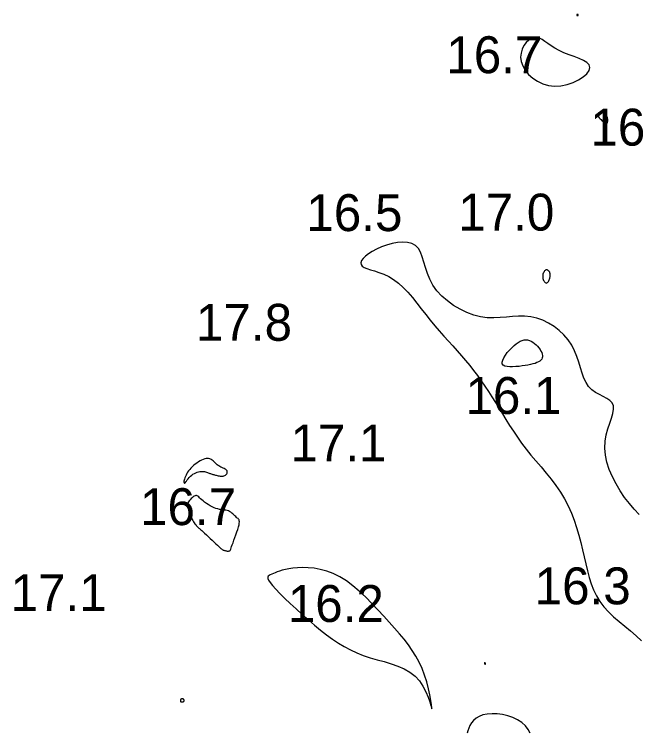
# Model space of a CAD drawing. Extents: x 3040093 to 3056816, y 408076 to 509144.
# Drawn here: x 3045930 to 3046014.4, y 434860.1 to 434957.3 of the extents above; entities that cross this region are included whole.
import ezdxf

# ---------------------------------------------------------------- set-up
doc = ezdxf.new("R2010")
doc.units = 0
doc.layers.add('V-CHAN-CONT-EL17', color=7, linetype='Continuous')
doc.layers.add('V-TOPO-SOUN-0610', color=7, linetype='Continuous')

msp = doc.modelspace()

# ---------------------------------------------------------------- linework, layer by layer
at = {"layer": 'V-CHAN-CONT-EL17'}
for points in [[(3046006.235, 434957.231), (3046006.236, 434957.225), (3046006.239, 434957.218), (3046006.242, 434957.212), (3046006.246, 434957.206), (3046006.25, 434957.199), (3046006.257, 434957.193), (3046006.264, 434957.186), (3046006.273, 434957.178), (3046006.283, 434957.17), (3046006.294, 434957.163), (3046006.306, 434957.156), (3046006.318, 434957.149), (3046006.33, 434957.144), (3046006.342, 434957.14), (3046006.353, 434957.138), (3046006.364, 434957.138), (3046006.374, 434957.14), (3046006.383, 434957.143), (3046006.392, 434957.148), (3046006.4, 434957.155), (3046006.407, 434957.163), (3046006.413, 434957.171), (3046006.418, 434957.181), (3046006.423, 434957.191), (3046006.427, 434957.201), (3046006.429, 434957.212), (3046006.431, 434957.223), (3046006.432, 434957.233), (3046006.432, 434957.243), (3046006.431, 434957.252), (3046006.429, 434957.261), (3046006.425, 434957.267), (3046006.421, 434957.273), (3046006.416, 434957.278), (3046006.41, 434957.282), (3046006.404, 434957.286), (3046006.397, 434957.289), (3046006.391, 434957.292), (3046006.385, 434957.294), (3046006.379, 434957.297), (3046006.373, 434957.3), (3046006.367, 434957.302), (3046006.361, 434957.305), (3046006.354, 434957.307), (3046006.347, 434957.309), (3046006.339, 434957.311), (3046006.33, 434957.312), (3046006.32, 434957.312), (3046006.309, 434957.312), (3046006.297, 434957.311), (3046006.286, 434957.31), (3046006.274, 434957.307), (3046006.264, 434957.304), (3046006.254, 434957.3), (3046006.246, 434957.296), (3046006.24, 434957.29), (3046006.236, 434957.283), (3046006.233, 434957.276), (3046006.231, 434957.269), (3046006.231, 434957.261), (3046006.231, 434957.253), (3046006.232, 434957.246), (3046006.233, 434957.238)], [(3046004.088, 434947.634), (3046004.93, 434947.811), (3046005.734, 434948.089), (3046006.468, 434948.443), (3046007.097, 434948.847), (3046007.588, 434949.276), (3046007.909, 434949.705), (3046008.025, 434950.108), (3046007.916, 434950.466), (3046007.609, 434950.783), (3046007.145, 434951.069), (3046006.563, 434951.335), (3046005.904, 434951.59), (3046005.207, 434951.847), (3046004.512, 434952.114), (3046003.859, 434952.402), (3046003.28, 434952.717), (3046002.771, 434953.043), (3046002.319, 434953.363), (3046001.911, 434953.656), (3046001.535, 434953.902), (3046001.178, 434954.084), (3046000.827, 434954.18), (3046000.471, 434954.172), (3046000.101, 434954.046), (3045999.734, 434953.812), (3045999.388, 434953.482), (3045999.085, 434953.071), (3045998.846, 434952.595), (3045998.689, 434952.067), (3045998.637, 434951.501), (3045998.71, 434950.912), (3045998.921, 434950.315), (3045999.263, 434949.73), (3045999.721, 434949.176), (3046000.28, 434948.674), (3046000.927, 434948.244), (3046001.645, 434947.905), (3046002.422, 434947.679), (3046003.242, 434947.584)], [(3046009.846, 434942.738), (3046009.919, 434942.658), (3046009.979, 434942.591), (3046010.027, 434942.536), (3046010.068, 434942.493), (3046010.104, 434942.461), (3046010.138, 434942.441), (3046010.173, 434942.431), (3046010.211, 434942.431), (3046010.251, 434942.444), (3046010.291, 434942.469), (3046010.33, 434942.51), (3046010.365, 434942.566), (3046010.396, 434942.64), (3046010.42, 434942.734), (3046010.436, 434942.848), (3046010.442, 434942.982), (3046010.436, 434943.132), (3046010.416, 434943.291), (3046010.381, 434943.45), (3046010.329, 434943.605), (3046010.258, 434943.747), (3046010.167, 434943.87), (3046010.054, 434943.966), (3046009.919, 434944.031), (3046009.769, 434944.066), (3046009.614, 434944.073), (3046009.462, 434944.054), (3046009.324, 434944.012), (3046009.207, 434943.95), (3046009.122, 434943.871), (3046009.077, 434943.775), (3046009.079, 434943.668), (3046009.122, 434943.55), (3046009.197, 434943.427), (3046009.296, 434943.301), (3046009.41, 434943.174), (3046009.531, 434943.052), (3046009.649, 434942.936), (3046009.756, 434942.831)], [(3046002.197, 434920.929), (3046002.269, 434920.972), (3046002.337, 434921.039), (3046002.4, 434921.125), (3046002.456, 434921.226), (3046002.506, 434921.336), (3046002.549, 434921.449), (3046002.584, 434921.563), (3046002.61, 434921.671), (3046002.629, 434921.774), (3046002.641, 434921.871), (3046002.647, 434921.962), (3046002.646, 434922.046), (3046002.64, 434922.125), (3046002.63, 434922.196), (3046002.615, 434922.262), (3046002.597, 434922.32), (3046002.576, 434922.373), (3046002.551, 434922.421), (3046002.523, 434922.464), (3046002.491, 434922.504), (3046002.456, 434922.541), (3046002.418, 434922.576), (3046002.376, 434922.609), (3046002.33, 434922.642), (3046002.282, 434922.672), (3046002.23, 434922.695), (3046002.176, 434922.71), (3046002.12, 434922.713), (3046002.061, 434922.701), (3046002.001, 434922.673), (3046001.939, 434922.624), (3046001.876, 434922.553), (3046001.814, 434922.463), (3046001.757, 434922.356), (3046001.706, 434922.235), (3046001.665, 434922.103), (3046001.636, 434921.964), (3046001.622, 434921.821), (3046001.625, 434921.676), (3046001.647, 434921.532), (3046001.687, 434921.395), (3046001.741, 434921.267), (3046001.806, 434921.153), (3046001.88, 434921.057), (3046001.958, 434920.982), (3046002.039, 434920.934), (3046002.12, 434920.915)], [(3045996.128, 434910.203), (3045996.201, 434910.485), (3045996.353, 434910.802), (3045996.568, 434911.141), (3045996.83, 434911.486), (3045997.124, 434911.826), (3045997.433, 434912.147), (3045997.742, 434912.435), (3045998.038, 434912.678), (3045998.319, 434912.876), (3045998.589, 434913.029), (3045998.848, 434913.138), (3045999.099, 434913.203), (3045999.344, 434913.224), (3045999.584, 434913.204), (3045999.822, 434913.141), (3046000.059, 434913.039), (3046000.291, 434912.902), (3046000.516, 434912.736), (3046000.729, 434912.549), (3046000.927, 434912.345), (3046001.106, 434912.132), (3046001.262, 434911.915), (3046001.391, 434911.701), (3046001.49, 434911.495), (3046001.558, 434911.3), (3046001.593, 434911.114), (3046001.595, 434910.938), (3046001.562, 434910.774), (3046001.493, 434910.621), (3046001.387, 434910.479), (3046001.243, 434910.35), (3046001.061, 434910.234), (3046000.842, 434910.129), (3046000.587, 434910.035), (3046000.298, 434909.95), (3045999.978, 434909.873), (3045999.627, 434909.803), (3045999.248, 434909.74), (3045998.843, 434909.681), (3045998.415, 434909.628), (3045997.98, 434909.585), (3045997.553, 434909.561), (3045997.153, 434909.563), (3045996.795, 434909.597), (3045996.498, 434909.671), (3045996.277, 434909.793), (3045996.15, 434909.969)], [(3045953.158, 434893.869), (3045953.242, 434893.962), (3045953.342, 434894.088), (3045953.458, 434894.237), (3045953.588, 434894.401), (3045953.732, 434894.57), (3045953.888, 434894.734), (3045954.055, 434894.886), (3045954.231, 434895.016), (3045954.416, 434895.125), (3045954.604, 434895.214), (3045954.794, 434895.283), (3045954.982, 434895.334), (3045955.166, 434895.369), (3045955.343, 434895.388), (3045955.51, 434895.392), (3045955.664, 434895.383), (3045955.807, 434895.363), (3045955.94, 434895.334), (3045956.065, 434895.299), (3045956.182, 434895.258), (3045956.294, 434895.215), (3045956.403, 434895.172), (3045956.509, 434895.131), (3045956.614, 434895.093), (3045956.718, 434895.059), (3045956.824, 434895.027), (3045956.931, 434894.997), (3045957.041, 434894.967), (3045957.154, 434894.938), (3045957.271, 434894.907), (3045957.393, 434894.875), (3045957.52, 434894.84), (3045957.651, 434894.806), (3045957.784, 434894.776), (3045957.919, 434894.752), (3045958.052, 434894.737), (3045958.183, 434894.735), (3045958.31, 434894.748), (3045958.431, 434894.78), (3045958.545, 434894.832), (3045958.647, 434894.902), (3045958.736, 434894.986), (3045958.808, 434895.079), (3045958.858, 434895.179), (3045958.885, 434895.281), (3045958.885, 434895.382), (3045958.853, 434895.477), (3045958.79, 434895.564), (3045958.698, 434895.643), (3045958.583, 434895.717), (3045958.452, 434895.786), (3045958.311, 434895.854), (3045958.164, 434895.921), (3045958.019, 434895.989), (3045957.88, 434896.061), (3045957.753, 434896.137), (3045957.637, 434896.217), (3045957.529, 434896.3), (3045957.427, 434896.387), (3045957.331, 434896.475), (3045957.237, 434896.565), (3045957.145, 434896.656), (3045957.051, 434896.746), (3045956.954, 434896.835), (3045956.852, 434896.92), (3045956.742, 434896.998), (3045956.624, 434897.063), (3045956.495, 434897.113), (3045956.353, 434897.145), (3045956.197, 434897.154), (3045956.023, 434897.138), (3045955.832, 434897.092), (3045955.626, 434897.021), (3045955.409, 434896.925), (3045955.187, 434896.809), (3045954.962, 434896.675), (3045954.74, 434896.527), (3045954.523, 434896.367), (3045954.318, 434896.198), (3045954.126, 434896.023), (3045953.949, 434895.844), (3045953.786, 434895.66), (3045953.639, 434895.474), (3045953.506, 434895.286), (3045953.389, 434895.098), (3045953.287, 434894.909), (3045953.2, 434894.722), (3045953.128, 434894.537), (3045953.072, 434894.36), (3045953.033, 434894.198), (3045953.01, 434894.056), (3045953.004, 434893.941), (3045953.015, 434893.859), (3045953.045, 434893.816), (3045953.092, 434893.818)], [(3045957.739, 434885.214), (3045957.884, 434885.078), (3045958.003, 434884.971), (3045958.102, 434884.888), (3045958.186, 434884.824), (3045958.263, 434884.777), (3045958.337, 434884.74), (3045958.416, 434884.71), (3045958.503, 434884.683), (3045958.596, 434884.66), (3045958.693, 434884.64), (3045958.791, 434884.624), (3045958.887, 434884.613), (3045958.976, 434884.608), (3045959.057, 434884.608), (3045959.126, 434884.615), (3045959.181, 434884.629), (3045959.225, 434884.657), (3045959.265, 434884.704), (3045959.303, 434884.777), (3045959.346, 434884.882), (3045959.399, 434885.025), (3045959.465, 434885.213), (3045959.55, 434885.451), (3045959.656, 434885.742), (3045959.779, 434886.076), (3045959.912, 434886.438), (3045960.047, 434886.813), (3045960.177, 434887.188), (3045960.296, 434887.547), (3045960.395, 434887.876), (3045960.469, 434888.162), (3045960.511, 434888.392), (3045960.523, 434888.573), (3045960.508, 434888.715), (3045960.469, 434888.827), (3045960.41, 434888.918), (3045960.333, 434888.998), (3045960.242, 434889.077), (3045960.14, 434889.164), (3045960.029, 434889.267), (3045959.911, 434889.382), (3045959.784, 434889.504), (3045959.649, 434889.628), (3045959.505, 434889.749), (3045959.354, 434889.861), (3045959.194, 434889.96), (3045959.025, 434890.04), (3045958.848, 434890.097), (3045958.662, 434890.137), (3045958.467, 434890.166), (3045958.262, 434890.191), (3045958.047, 434890.218), (3045957.822, 434890.254), (3045957.586, 434890.306), (3045957.339, 434890.38), (3045957.082, 434890.481), (3045956.819, 434890.605), (3045956.555, 434890.749), (3045956.296, 434890.905), (3045956.047, 434891.069), (3045955.812, 434891.236), (3045955.599, 434891.4), (3045955.411, 434891.557), (3045955.252, 434891.701), (3045955.119, 434891.829), (3045955.004, 434891.938), (3045954.903, 434892.026), (3045954.809, 434892.089), (3045954.716, 434892.125), (3045954.618, 434892.131), (3045954.509, 434892.104), (3045954.385, 434892.043), (3045954.25, 434891.952), (3045954.11, 434891.837), (3045953.97, 434891.705), (3045953.838, 434891.561), (3045953.717, 434891.412), (3045953.616, 434891.264), (3045953.538, 434891.123), (3045953.489, 434890.993), (3045953.466, 434890.873), (3045953.466, 434890.759), (3045953.484, 434890.649), (3045953.517, 434890.539), (3045953.56, 434890.427), (3045953.61, 434890.308), (3045953.662, 434890.18), (3045953.714, 434890.04), (3045953.766, 434889.89), (3045953.82, 434889.732), (3045953.875, 434889.568), (3045953.934, 434889.401), (3045953.998, 434889.232), (3045954.067, 434889.064), (3045954.143, 434888.9), (3045954.227, 434888.74), (3045954.317, 434888.587), (3045954.41, 434888.443), (3045954.504, 434888.308), (3045954.597, 434888.184), (3045954.686, 434888.073), (3045954.769, 434887.976), (3045954.844, 434887.894), (3045954.91, 434887.828), (3045954.972, 434887.771), (3045955.036, 434887.717), (3045955.108, 434887.658), (3045955.195, 434887.586), (3045955.303, 434887.496), (3045955.438, 434887.379), (3045955.608, 434887.227), (3045955.814, 434887.038), (3045956.051, 434886.817), (3045956.309, 434886.575), (3045956.577, 434886.321), (3045956.846, 434886.065), (3045957.106, 434885.817), (3045957.348, 434885.586), (3045957.561, 434885.383)], [(3045971.525, 434873.904), (3045972.331, 434873.274), (3045973.13, 434872.688), (3045973.932, 434872.149), (3045974.743, 434871.655), (3045975.573, 434871.209), (3045976.428, 434870.811), (3045977.318, 434870.463), (3045978.245, 434870.161), (3045979.196, 434869.889), (3045980.151, 434869.624), (3045981.092, 434869.346), (3045981.998, 434869.032), (3045982.851, 434868.662), (3045983.633, 434868.214), (3045984.323, 434867.667), (3045984.908, 434867.012), (3045985.391, 434866.285), (3045985.78, 434865.538), (3045986.084, 434864.82), (3045986.31, 434864.181), (3045986.468, 434863.671), (3045986.565, 434863.339), (3045986.61, 434863.236), (3045986.609, 434863.395), (3045986.563, 434863.79), (3045986.471, 434864.378), (3045986.332, 434865.117), (3045986.144, 434865.963), (3045985.907, 434866.873), (3045985.619, 434867.806), (3045985.281, 434868.718), (3045984.89, 434869.576), (3045984.448, 434870.385), (3045983.958, 434871.157), (3045983.42, 434871.907), (3045982.836, 434872.649), (3045982.208, 434873.395), (3045981.537, 434874.159), (3045980.825, 434874.955), (3045980.075, 434875.791), (3045979.29, 434876.652), (3045978.475, 434877.515), (3045977.636, 434878.36), (3045976.776, 434879.166), (3045975.901, 434879.91), (3045975.015, 434880.572), (3045974.124, 434881.131), (3045973.233, 434881.57), (3045972.35, 434881.898), (3045971.486, 434882.128), (3045970.65, 434882.273), (3045969.853, 434882.347), (3045969.103, 434882.363), (3045968.411, 434882.334), (3045967.786, 434882.274), (3045967.236, 434882.195), (3045966.755, 434882.102), (3045966.337, 434881.999), (3045965.973, 434881.89), (3045965.656, 434881.779), (3045965.379, 434881.67), (3045965.134, 434881.565), (3045964.913, 434881.47), (3045964.712, 434881.386), (3045964.543, 434881.299), (3045964.42, 434881.197), (3045964.358, 434881.064), (3045964.37, 434880.886), (3045964.472, 434880.649), (3045964.677, 434880.337), (3045965.001, 434879.935), (3045965.453, 434879.436), (3045966.018, 434878.852), (3045966.677, 434878.201), (3045967.411, 434877.5), (3045968.2, 434876.77), (3045969.025, 434876.027), (3045969.866, 434875.29), (3045970.705, 434874.577)], [(3045993.749, 434869.408), (3045993.749, 434869.392), (3045993.75, 434869.376), (3045993.751, 434869.361), (3045993.754, 434869.347), (3045993.758, 434869.334), (3045993.763, 434869.322), (3045993.769, 434869.313), (3045993.775, 434869.306), (3045993.783, 434869.302), (3045993.79, 434869.299), (3045993.798, 434869.297), (3045993.806, 434869.296), (3045993.814, 434869.295), (3045993.821, 434869.294), (3045993.827, 434869.293), (3045993.832, 434869.29), (3045993.837, 434869.287), (3045993.841, 434869.284), (3045993.844, 434869.281), (3045993.848, 434869.278), (3045993.851, 434869.276), (3045993.855, 434869.276), (3045993.859, 434869.278), (3045993.864, 434869.282), (3045993.87, 434869.287), (3045993.875, 434869.294), (3045993.881, 434869.302), (3045993.885, 434869.311), (3045993.889, 434869.321), (3045993.892, 434869.33), (3045993.894, 434869.339), (3045993.893, 434869.348), (3045993.891, 434869.356), (3045993.888, 434869.364), (3045993.884, 434869.373), (3045993.878, 434869.381), (3045993.872, 434869.39), (3045993.865, 434869.4), (3045993.858, 434869.411), (3045993.85, 434869.423), (3045993.842, 434869.435), (3045993.834, 434869.448), (3045993.826, 434869.46), (3045993.818, 434869.471), (3045993.81, 434869.48), (3045993.802, 434869.487), (3045993.794, 434869.49), (3045993.787, 434869.491), (3045993.779, 434869.488), (3045993.773, 434869.482), (3045993.767, 434869.474), (3045993.761, 434869.464), (3045993.757, 434869.452), (3045993.753, 434869.438), (3045993.75, 434869.423)], [(3045952.976, 434864.222), (3045952.998, 434864.24), (3045953.014, 434864.261), (3045953.025, 434864.284), (3045953.032, 434864.307), (3045953.035, 434864.332), (3045953.034, 434864.357), (3045953.031, 434864.382), (3045953.025, 434864.407), (3045953.017, 434864.432), (3045953.007, 434864.456), (3045952.995, 434864.478), (3045952.981, 434864.499), (3045952.965, 434864.519), (3045952.947, 434864.536), (3045952.928, 434864.551), (3045952.907, 434864.564), (3045952.885, 434864.574), (3045952.861, 434864.581), (3045952.837, 434864.587), (3045952.813, 434864.59), (3045952.788, 434864.592), (3045952.762, 434864.591), (3045952.737, 434864.59), (3045952.712, 434864.586), (3045952.688, 434864.581), (3045952.665, 434864.574), (3045952.643, 434864.565), (3045952.623, 434864.554), (3045952.604, 434864.541), (3045952.587, 434864.525), (3045952.573, 434864.507), (3045952.562, 434864.485), (3045952.552, 434864.462), (3045952.545, 434864.437), (3045952.54, 434864.41), (3045952.537, 434864.383), (3045952.535, 434864.356), (3045952.535, 434864.329), (3045952.535, 434864.304), (3045952.537, 434864.28), (3045952.539, 434864.257), (3045952.544, 434864.237), (3045952.552, 434864.219), (3045952.564, 434864.203), (3045952.58, 434864.189), (3045952.602, 434864.178), (3045952.629, 434864.17), (3045952.663, 434864.164), (3045952.702, 434864.162), (3045952.744, 434864.162), (3045952.788, 434864.165), (3045952.832, 434864.171), (3045952.875, 434864.18), (3045952.914, 434864.191), (3045952.948, 434864.205)]]:
    msp.add_lwpolyline(points, close=True, dxfattribs=at)
for points in [[(3046014.703, 434889.562), (3046014.034, 434890.272), (3046013.372, 434891.037), (3046012.729, 434891.869), (3046012.12, 434892.759), (3046011.56, 434893.695), (3046011.064, 434894.661), (3046010.648, 434895.645), (3046010.329, 434896.631), (3046010.12, 434897.608), (3046010.038, 434898.559), (3046010.09, 434899.474), (3046010.246, 434900.345), (3046010.467, 434901.164), (3046010.715, 434901.927), (3046010.953, 434902.626), (3046011.14, 434903.255), (3046011.24, 434903.808), (3046011.213, 434904.279), (3046011.033, 434904.666), (3046010.721, 434904.988), (3046010.307, 434905.27), (3046009.825, 434905.534), (3046009.306, 434905.805), (3046008.783, 434906.106), (3046008.287, 434906.461), (3046007.85, 434906.895), (3046007.495, 434907.423), (3046007.207, 434908.036), (3046006.963, 434908.716), (3046006.738, 434909.445), (3046006.509, 434910.205), (3046006.252, 434910.98), (3046005.942, 434911.751), (3046005.556, 434912.501), (3046005.077, 434913.214), (3046004.51, 434913.879), (3046003.868, 434914.487), (3046003.165, 434915.029), (3046002.414, 434915.497), (3046001.627, 434915.88), (3046000.817, 434916.17), (3045999.997, 434916.357), (3045999.177, 434916.439), (3045998.356, 434916.438), (3045997.531, 434916.385), (3045996.698, 434916.307), (3045995.853, 434916.234), (3045994.993, 434916.196), (3045994.113, 434916.221), (3045993.211, 434916.338), (3045992.286, 434916.571), (3045991.354, 434916.913), (3045990.436, 434917.355), (3045989.552, 434917.883), (3045988.72, 434918.487), (3045987.962, 434919.155), (3045987.298, 434919.876), (3045986.746, 434920.637), (3045986.32, 434921.427), (3045985.995, 434922.224), (3045985.74, 434923.009), (3045985.523, 434923.76), (3045985.312, 434924.455), (3045985.075, 434925.075), (3045984.781, 434925.597), (3045984.398, 434926), (3045983.904, 434926.27), (3045983.313, 434926.415), (3045982.651, 434926.45), (3045981.94, 434926.391), (3045981.207, 434926.253), (3045980.476, 434926.051), (3045979.77, 434925.799), (3045979.115, 434925.514), (3045978.532, 434925.208), (3045978.031, 434924.892), (3045977.619, 434924.572), (3045977.304, 434924.257), (3045977.092, 434923.954), (3045976.991, 434923.671), (3045977.007, 434923.417), (3045977.149, 434923.197), (3045977.418, 434923.017), (3045977.8, 434922.862), (3045978.277, 434922.713), (3045978.83, 434922.551), (3045979.439, 434922.358), (3045980.087, 434922.116), (3045980.755, 434921.804), (3045981.423, 434921.405), (3045982.077, 434920.906), (3045982.715, 434920.319), (3045983.342, 434919.659), (3045983.959, 434918.944), (3045984.569, 434918.191), (3045985.176, 434917.417), (3045985.782, 434916.639), (3045986.391, 434915.875), (3045987.003, 434915.136), (3045987.617, 434914.423), (3045988.23, 434913.73), (3045988.84, 434913.052), (3045989.443, 434912.386), (3045990.036, 434911.726), (3045990.617, 434911.066), (3045991.182, 434910.404), (3045991.73, 434909.734), (3045992.261, 434909.055), (3045992.777, 434908.366), (3045993.281, 434907.667), (3045993.775, 434906.957), (3045994.26, 434906.234), (3045994.738, 434905.499), (3045995.212, 434904.751), (3045995.683, 434903.989), (3045996.158, 434903.215), (3045996.641, 434902.43), (3045997.138, 434901.637), (3045997.655, 434900.838), (3045998.197, 434900.035), (3045998.771, 434899.229), (3045999.381, 434898.424), (3046000.031, 434897.618), (3046000.709, 434896.81), (3046001.401, 434895.995), (3046002.094, 434895.17), (3046002.774, 434894.328), (3046003.427, 434893.468), (3046004.039, 434892.583), (3046004.596, 434891.671), (3046005.088, 434890.728), (3046005.518, 434889.759), (3046005.895, 434888.773), (3046006.227, 434887.775), (3046006.52, 434886.773), (3046006.783, 434885.773), (3046007.022, 434884.783), (3046007.247, 434883.81), (3046007.466, 434882.86), (3046007.69, 434881.935), (3046007.933, 434881.038), (3046008.209, 434880.171), (3046008.53, 434879.337), (3046008.91, 434878.537), (3046009.362, 434877.773), (3046009.899, 434877.049), (3046010.528, 434876.363), (3046011.231, 434875.706), (3046011.984, 434875.067), (3046012.761, 434874.434), (3046013.538, 434873.794), (3046014.29, 434873.137), (3046014.993, 434872.449)], [(3045999.937, 434859.935), (3045999.664, 434860.45), (3045999.279, 434860.94), (3045998.794, 434861.383), (3045998.219, 434861.76), (3045997.575, 434862.066), (3045996.884, 434862.301), (3045996.17, 434862.465), (3045995.454, 434862.558), (3045994.76, 434862.578), (3045994.109, 434862.527), (3045993.524, 434862.402), (3045993.023, 434862.207), (3045992.604, 434861.952), (3045992.26, 434861.652), (3045991.983, 434861.319), (3045991.766, 434860.968), (3045991.603, 434860.611), (3045991.486, 434860.263), (3045991.407, 434859.938)]]:
    msp.add_lwpolyline(points, dxfattribs=at)

# ---------------------------------------------------------------- texts
at = {"layer": 'V-TOPO-SOUN-0610'}
for s, p in [('16.7 ', (3045988.573, 434949.34)), ('16.6 ', (3046008.093, 434939.53)), ('16.5 ', (3045969.603, 434927.95)), ('17.0 ', (3045990.183, 434928.02)), ('17.8 ', (3045954.643, 434913.09)), ('16.1 ', (3045991.163, 434903.18)), ('17.1 ', (3045967.443, 434896.75)), ('16.7 ', (3045947.063, 434888.12)), ('16.3 ', (3046000.543, 434877.39)), ('17.1 ', (3045929.513, 434876.47)), ('16.2 ', (3045967.083, 434875))]:
    msp.add_text(s, height=5, dxfattribs=at).set_placement(p)

doc.saveas('drawing.dxf')
